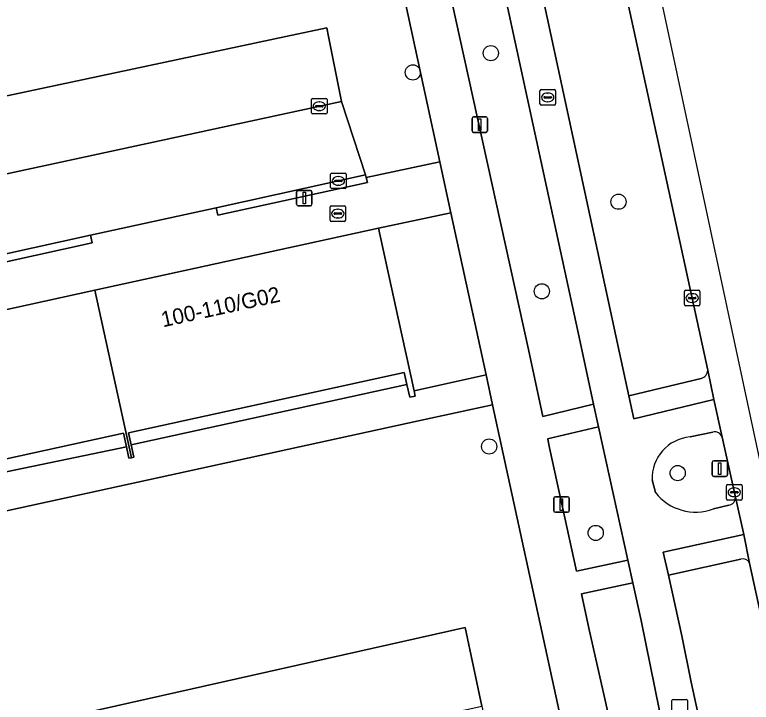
# Model space of a CAD drawing. Extents: x 160030 to 160839, y 385325 to 386450.
# Drawn here: x 160710.58 to 160758.06, y 385707.05 to 385751.4 of the extents above; entities that cross this region are included whole.
import ezdxf

# ---------------------------------------------------------------- set-up
doc = ezdxf.new("R2010")
doc.units = 0
for name, color, linetype in [('IMGEO_Berm_groen', 7, 'Continuous'), ('IMGEO_Boom', 7, 'Continuous'), ('IMGEO_Brandkraan', 7, 'Continuous'), ('IMGEO_Fietspad_gesloten', 7, 'Continuous'), ('IMGEO_Groenvoorziening', 7, 'Continuous'), ('IMGEO_Kolk', 7, 'Continuous'), ('IMGEO_Lichtmast', 7, 'Continuous'), ('IMGEO_Pand', 7, 'Continuous'), ('IMGEO_Pand_nummerreeks', 7, 'Continuous'), ('IMGEO_Parkeervlak_open', 7, 'Continuous'), ('IMGEO_Rijbaan_lokaal_gesloten', 7, 'Continuous'), ('IMGEO_Rijbaan_lokaal_open', 7, 'Continuous'), ('IMGEO_Rioolput', 7, 'Continuous'), ('IMGEO_Verkeerseiland_groen', 7, 'Continuous'), ('IMGEO_Voetpad_open', 7, 'Continuous')]:
    doc.layers.add(name, color=color, linetype=linetype)

msp = doc.modelspace()

# ---------------------------------------------------------------- linework, layer by layer
at = {"layer": 'IMGEO_Berm_groen'}
for points in [[(160747.947, 385762.069), (160746.119, 385770.534), (160744.067, 385770.12), (160743.54, 385772.47), (160740.465, 385771.775), (160749.555, 385729.594), (160750.169, 385726.821), (160754.829, 385727.933)], [(160755.258, 385728.471), (160747.947, 385762.069)], [(160757.393, 385716.283), (160752.714, 385715.259), (160753.59, 385711.343), (160754.19, 385708.351), (160769.982, 385635.685), (160770.584, 385632.759), (160775.03, 385612.19), (160775.044, 385612.131), (160780.375, 385613.325), (160779.653, 385616.692), (160757.948, 385716.034)]]:
    msp.add_lwpolyline(points, dxfattribs=at)
for points in [[(160738.146, 385771.263), (160734.764, 385770.469), (160734.938, 385769.668), (160739.258, 385750), (160743.693, 385729.807), (160744.621, 385725.495), (160747.898, 385726.284), (160747.021, 385730.295)], [(160748.22, 385724.812), (160744.933, 385724.043), (160744.936, 385724.029), (160745.057, 385723.467), (160746.787, 385715.509), (160750.096, 385716.226)], [(160752.149, 385706.509), (160750.95, 385712.317), (160750.418, 385714.749), (160747.106, 385714.042), (160747.585, 385711.838), (160748.912, 385705.94), (160756.742, 385670.124), (160764.406, 385634.512), (160767.671, 385635.207)]]:
    msp.add_lwpolyline(points, close=True, dxfattribs=at)
for centre, radius, start, end in [((160754.623, 385728.537), 0.638, 288.8171, 354.0454), ((160757.517, 385715.817), 0.482, 26.7093, 104.964)]:
    msp.add_arc(centre, radius, start, end, dxfattribs=at)
at = {"layer": 'IMGEO_Boom'}
for centre in [(160741.271, 385748.918), (160736.245, 385747.676), (160749.502, 385739.337), (160744.561, 385733.559), (160741.159, 385723.551), (160753.315, 385721.835), (160748.031, 385717.976)]:
    msp.add_circle(centre, 0.489, dxfattribs=at)
at = {"layer": 'IMGEO_Brandkraan'}
for p, q in [((160730.983, 385739.071), (160731.835, 385739.071)), ((160730.908, 385738.145), (160730.908, 385738.997)), ((160731.167, 385738.565), (160731.167, 385738.577)), ((160731.21, 385738.614), (160731.608, 385738.614)), ((160731.396, 385738.851), (160731.421, 385738.851)), ((160731.651, 385738.577), (160731.651, 385738.565)), ((160731.909, 385738.997), (160731.909, 385738.145)), ((160731.835, 385738.071), (160730.983, 385738.071)), ((160731.605, 385738.528), (160731.207, 385738.528)), ((160731.419, 385738.291), (160731.394, 385738.291))]:
    msp.add_line(p, q, dxfattribs=at)
for points in [[(160730.983, 385739.071), (160731.835, 385739.071)], [(160730.908, 385738.145), (160730.908, 385738.997)], [(160731.909, 385738.997), (160731.909, 385738.145)], [(160731.835, 385738.071), (160730.983, 385738.071)]]:
    msp.add_lwpolyline(points, dxfattribs=at)
for centre, radius, start, end in [((160730.985, 385738.995), 0.0765, 91.552, 178.448), ((160730.985, 385738.995), 0.0765, 91.552, 178.448), ((160731.833, 385738.995), 0.0765, 1.552, 88.448), ((160731.833, 385738.995), 0.0765, 1.552, 88.448), ((160731.207, 385738.574), 0.0403, 85.8775, 175.7526), ((160731.204, 385738.564), 0.0366, 178.938, 274.7102), ((160731.608, 385738.571), 0.043, 264.8664, 352.4533), ((160731.612, 385738.576), 0.0386, 1.7309, 96.639), ((160730.985, 385738.147), 0.0765, 181.552, 268.448), ((160730.985, 385738.147), 0.0765, 181.552, 268.448), ((160731.833, 385738.147), 0.0765, 271.552, 358.448), ((160731.833, 385738.147), 0.0765, 271.552, 358.448)]:
    msp.add_arc(centre, radius, start, end, dxfattribs=at)
for centre, major_axis, ratio, start_param, end_param in [((160731.395, 385738.571), (-0.387, 0.002), 0.722429, 4.712389, 7.853982), ((160731.42, 385738.571), (-0.39, 0.002), 0.717154, 1.570796, 4.712389)]:
    msp.add_ellipse(centre, major_axis=major_axis, ratio=ratio, start_param=start_param, end_param=end_param, dxfattribs=at)
at = {"layer": 'IMGEO_Fietspad_gesloten'}
for points in [[(160711.523, 385893.072), (160711.762, 385892.886), (160712.21, 385890.745), (160713.195, 385886.037), (160715.959, 385873.727), (160716.578, 385870.911), (160726.572, 385824.787), (160727.022, 385822.71), (160737.467, 385774.506), (160737.703, 385773.345), (160737.832, 385772.714), (160738.146, 385771.263), (160747.021, 385730.295), (160747.898, 385726.284), (160748.22, 385724.812), (160750.096, 385716.226), (160750.418, 385714.749), (160750.95, 385712.317), (160752.149, 385706.509)], [(160756.178, 385724.159), (160755.643, 385726.589), (160750.48, 385725.338), (160750.169, 385726.821), (160749.555, 385729.594), (160740.465, 385771.775), (160740.157, 385773.205), (160740.003, 385773.856), (160739.74, 385774.967), (160729.312, 385823.237), (160728.861, 385825.326), (160717.895, 385876.09), (160715.644, 385886.566), (160714.398, 385892.359)], [(160754.112, 385724.167), (160755.575, 385724.475)], [(160751.876, 385720.583), (160751.67, 385721.391)], [(160770.584, 385632.759), (160769.982, 385635.685), (160754.19, 385708.351), (160753.59, 385711.343), (160752.714, 385715.259), (160752.378, 385716.73), (160757.574, 385717.881), (160757.03, 385720.289)], [(160756.612, 385719.757), (160755.626, 385719.532)]]:
    msp.add_lwpolyline(points, dxfattribs=at)
for centre, radius, start, end in [((160755.704, 385723.987), 0.504, 19.8996, 104.7872), ((160754.342, 385721.503), 2.674, 94.931, 182.3939), ((160754.464, 385722.6), 3.281, 217.9388, 290.7484), ((160756.529, 385720.252), 0.502, 279.4952, 4.1904)]:
    msp.add_arc(centre, radius, start, end, dxfattribs=at)
at = {"layer": 'IMGEO_Groenvoorziening'}
for points in [[(160728.062, 385750), (160730.705, 385750.562), (160730.817, 385750), (160731.652, 385745.804), (160733.2, 385741.066), (160733.243, 385740.892), (160737.979, 385741.913), (160732.939, 385765.276), (160712.724, 385760.915), (160674.065, 385752.406), (160674.586, 385750), (160678.026, 385734.12), (160686.598, 385736.065)], [(160688.13, 385739.194), (160687.537, 385741.382), (160728.062, 385750)], [(160692.533, 385701.29), (160739.614, 385711.868), (160740.697, 385706.808), (160741.718, 385702.039), (160741.772, 385701.797), (160746.478, 385702.821), (160741.383, 385726.239), (160736.6, 385725.195), (160682.511, 385713.385), (160686.606, 385695.006), (160692.066, 385696.105)]]:
    msp.add_lwpolyline(points, dxfattribs=at)
msp.add_lwpolyline([(160738.688, 385738.629), (160734.024, 385737.623), (160735.295, 385731.826), (160736.32, 385727.15), (160740.965, 385728.164)], close=True, dxfattribs=at)
at = {"layer": 'IMGEO_Kolk'}
for p, q in [((160729.71, 385745.07), (160729.71, 385745.922)), ((160729.785, 385745.996), (160730.637, 385745.996)), ((160730.198, 385745.776), (160730.223, 385745.776)), ((160730.711, 385745.922), (160730.711, 385745.07)), ((160729.969, 385745.49), (160729.969, 385745.502)), ((160730.407, 385745.453), (160730.009, 385745.453)), ((160730.012, 385745.539), (160730.41, 385745.539)), ((160730.221, 385745.216), (160730.196, 385745.216)), ((160730.453, 385745.502), (160730.453, 385745.49)), ((160730.637, 385744.996), (160729.785, 385744.996)), ((160730.945, 385740.255), (160730.945, 385741.107)), ((160731.02, 385741.181), (160731.872, 385741.181)), ((160731.433, 385740.961), (160731.458, 385740.961)), ((160731.946, 385741.107), (160731.946, 385740.255)), ((160731.204, 385740.675), (160731.204, 385740.687)), ((160731.642, 385740.638), (160731.244, 385740.638)), ((160731.247, 385740.724), (160731.645, 385740.724)), ((160731.688, 385740.687), (160731.688, 385740.675)), ((160731.872, 385740.181), (160731.02, 385740.181)), ((160731.456, 385740.401), (160731.431, 385740.401)), ((160753.744, 385732.7), (160753.744, 385733.552)), ((160753.819, 385733.626), (160754.671, 385733.626)), ((160754.232, 385733.406), (160754.257, 385733.406)), ((160754.745, 385733.552), (160754.745, 385732.7)), ((160754.003, 385733.12), (160754.003, 385733.132)), ((160754.441, 385733.083), (160754.043, 385733.083)), ((160754.046, 385733.169), (160754.444, 385733.169)), ((160754.255, 385732.846), (160754.23, 385732.846)), ((160754.487, 385733.132), (160754.487, 385733.12)), ((160754.671, 385732.626), (160753.819, 385732.626)), ((160756.461, 385720.171), (160756.461, 385721.023)), ((160756.536, 385721.097), (160757.388, 385721.097)), ((160757.462, 385721.023), (160757.462, 385720.171)), ((160756.72, 385720.591), (160756.72, 385720.603)), ((160757.158, 385720.554), (160756.76, 385720.554)), ((160756.763, 385720.64), (160757.161, 385720.64)), ((160756.949, 385720.877), (160756.974, 385720.877)), ((160757.204, 385720.603), (160757.204, 385720.591)), ((160757.388, 385720.097), (160756.536, 385720.097)), ((160756.972, 385720.317), (160756.947, 385720.317))]:
    msp.add_line(p, q, dxfattribs=at)
for points in [[(160729.71, 385745.07), (160729.71, 385745.922)], [(160729.785, 385745.996), (160730.637, 385745.996)], [(160730.711, 385745.922), (160730.711, 385745.07)], [(160730.637, 385744.996), (160729.785, 385744.996)], [(160730.945, 385740.255), (160730.945, 385741.107)], [(160731.02, 385741.181), (160731.872, 385741.181)], [(160731.946, 385741.107), (160731.946, 385740.255)], [(160731.872, 385740.181), (160731.02, 385740.181)], [(160753.744, 385732.7), (160753.744, 385733.552)], [(160753.819, 385733.626), (160754.671, 385733.626)], [(160754.745, 385733.552), (160754.745, 385732.7)], [(160754.671, 385732.626), (160753.819, 385732.626)], [(160756.461, 385720.171), (160756.461, 385721.023)], [(160756.536, 385721.097), (160757.388, 385721.097)], [(160757.462, 385721.023), (160757.462, 385720.171)], [(160757.388, 385720.097), (160756.536, 385720.097)]]:
    msp.add_lwpolyline(points, dxfattribs=at)
for centre, radius, start, end in [((160729.787, 385745.92), 0.0765, 91.552, 178.448), ((160729.787, 385745.92), 0.0765, 91.552, 178.448), ((160730.635, 385745.92), 0.0765, 1.552, 88.448), ((160730.635, 385745.92), 0.0765, 1.552, 88.448), ((160730.009, 385745.499), 0.0403, 85.8775, 175.7526), ((160730.006, 385745.489), 0.0366, 178.938, 274.7102), ((160730.41, 385745.496), 0.043, 264.8664, 352.4533), ((160730.414, 385745.501), 0.0386, 1.7309, 96.639), ((160729.787, 385745.072), 0.0765, 181.552, 268.448), ((160729.787, 385745.072), 0.0765, 181.552, 268.448), ((160730.635, 385745.072), 0.0765, 271.552, 358.448), ((160730.635, 385745.072), 0.0765, 271.552, 358.448), ((160731.022, 385741.105), 0.0765, 91.552, 178.448), ((160731.022, 385741.105), 0.0765, 91.552, 178.448), ((160731.87, 385741.105), 0.0765, 1.552, 88.448), ((160731.87, 385741.105), 0.0765, 1.552, 88.448), ((160731.244, 385740.684), 0.0403, 85.8775, 175.7526), ((160731.241, 385740.674), 0.0366, 178.938, 274.7102), ((160731.645, 385740.681), 0.043, 264.8664, 352.4533), ((160731.649, 385740.686), 0.0386, 1.7309, 96.639), ((160731.022, 385740.257), 0.0765, 181.552, 268.448), ((160731.022, 385740.257), 0.0765, 181.552, 268.448), ((160731.87, 385740.257), 0.0765, 271.552, 358.448), ((160731.87, 385740.257), 0.0765, 271.552, 358.448), ((160753.821, 385733.55), 0.0765, 91.552, 178.448), ((160753.821, 385733.55), 0.0765, 91.552, 178.448), ((160754.669, 385733.55), 0.0765, 1.552, 88.448), ((160754.669, 385733.55), 0.0765, 1.552, 88.448), ((160754.043, 385733.129), 0.0403, 85.8775, 175.7526), ((160754.04, 385733.119), 0.0366, 178.938, 274.7102), ((160754.444, 385733.126), 0.043, 264.8664, 352.4533), ((160754.448, 385733.131), 0.0386, 1.7309, 96.639), ((160753.821, 385732.702), 0.0765, 181.552, 268.448), ((160753.821, 385732.702), 0.0765, 181.552, 268.448), ((160754.669, 385732.702), 0.0765, 271.552, 358.448), ((160754.669, 385732.702), 0.0765, 271.552, 358.448), ((160756.538, 385721.021), 0.0765, 91.552, 178.448), ((160756.538, 385721.021), 0.0765, 91.552, 178.448), ((160757.386, 385721.021), 0.0765, 1.552, 88.448), ((160757.386, 385721.021), 0.0765, 1.552, 88.448), ((160756.76, 385720.6), 0.0403, 85.8775, 175.7526), ((160756.757, 385720.59), 0.0366, 178.938, 274.7102), ((160757.161, 385720.597), 0.043, 264.8664, 352.4533), ((160757.165, 385720.602), 0.0386, 1.7309, 96.639), ((160756.538, 385720.173), 0.0765, 181.552, 268.448), ((160756.538, 385720.173), 0.0765, 181.552, 268.448), ((160757.386, 385720.173), 0.0765, 271.552, 358.448), ((160757.386, 385720.173), 0.0765, 271.552, 358.448)]:
    msp.add_arc(centre, radius, start, end, dxfattribs=at)
for centre, major_axis, ratio, start_param, end_param in [((160730.197, 385745.496), (-0.387, 0.002), 0.722429, 4.712389, 7.853982), ((160730.222, 385745.496), (-0.39, 0.002), 0.717154, 1.570796, 4.712389), ((160731.432, 385740.681), (-0.387, 0.002), 0.722429, 4.712389, 7.853982), ((160731.457, 385740.681), (-0.39, 0.002), 0.717154, 1.570796, 4.712389), ((160754.231, 385733.126), (-0.387, 0.002), 0.722429, 4.712389, 7.853982), ((160754.256, 385733.126), (-0.39, 0.002), 0.717154, 1.570796, 4.712389), ((160756.948, 385720.597), (-0.387, 0.002), 0.722429, 4.712389, 7.853982), ((160756.973, 385720.597), (-0.39, 0.002), 0.717154, 1.570796, 4.712389)]:
    msp.add_ellipse(centre, major_axis=major_axis, ratio=ratio, start_param=start_param, end_param=end_param, dxfattribs=at)
at = {"layer": 'IMGEO_Lichtmast'}
for p, q in [((160740.058, 385743.91), (160740.058, 385744.71)), ((160740.058, 385744.71), (160740.058, 385743.91)), ((160740.158, 385744.81), (160740.948, 385744.81)), ((160740.948, 385744.81), (160740.158, 385744.81)), ((160741.048, 385744.71), (160741.048, 385743.91)), ((160741.048, 385743.91), (160741.048, 385744.71)), ((160740.948, 385743.81), (160740.158, 385743.81)), ((160740.158, 385743.81), (160740.948, 385743.81)), ((160728.747, 385739.169), (160728.747, 385739.969)), ((160728.747, 385739.969), (160728.747, 385739.169)), ((160728.847, 385740.069), (160729.637, 385740.069)), ((160729.637, 385740.069), (160728.847, 385740.069)), ((160729.737, 385739.969), (160729.737, 385739.169)), ((160729.737, 385739.169), (160729.737, 385739.969)), ((160729.637, 385739.069), (160728.847, 385739.069)), ((160728.847, 385739.069), (160729.637, 385739.069)), ((160755.535, 385721.723), (160755.535, 385722.523)), ((160755.535, 385722.523), (160755.535, 385721.723)), ((160755.635, 385722.623), (160756.425, 385722.623)), ((160756.425, 385722.623), (160755.635, 385722.623)), ((160756.525, 385722.523), (160756.525, 385721.723)), ((160756.525, 385721.723), (160756.525, 385722.523)), ((160756.425, 385721.623), (160755.635, 385721.623)), ((160755.635, 385721.623), (160756.425, 385721.623)), ((160745.328, 385719.407), (160745.328, 385720.207)), ((160745.328, 385720.207), (160745.328, 385719.407)), ((160745.428, 385720.307), (160746.218, 385720.307)), ((160746.218, 385720.307), (160745.428, 385720.307)), ((160746.318, 385720.207), (160746.318, 385719.407)), ((160746.318, 385719.407), (160746.318, 385720.207)), ((160746.218, 385719.307), (160745.428, 385719.307)), ((160745.428, 385719.307), (160746.218, 385719.307))]:
    msp.add_line(p, q, dxfattribs=at)
for points in [[(160740.478, 385744.685), (160740.628, 385744.685), (160740.628, 385743.935), (160740.478, 385743.935), (160740.478, 385744.685)], [(160729.167, 385739.944), (160729.317, 385739.944), (160729.317, 385739.194), (160729.167, 385739.194), (160729.167, 385739.944)], [(160755.955, 385722.498), (160756.105, 385722.498), (160756.105, 385721.748), (160755.955, 385721.748), (160755.955, 385722.498)], [(160745.748, 385720.182), (160745.898, 385720.182), (160745.898, 385719.432), (160745.748, 385719.432), (160745.748, 385720.182)]]:
    msp.add_lwpolyline(points, dxfattribs=at)
for centre, start, end in [((160740.158, 385744.71), 90, 180), ((160740.158, 385744.71), 90, 180), ((160740.948, 385744.71), 0, 90), ((160740.948, 385744.71), 360, 90), ((160740.158, 385743.91), 180, 270), ((160740.158, 385743.91), 180, 270), ((160740.948, 385743.91), 270, 0), ((160740.948, 385743.91), 270, 0), ((160728.847, 385739.969), 90, 180), ((160728.847, 385739.969), 90, 180), ((160729.637, 385739.969), 0, 90), ((160729.637, 385739.969), 360, 90), ((160728.847, 385739.169), 180, 270), ((160728.847, 385739.169), 180, 270), ((160729.637, 385739.169), 270, 0), ((160729.637, 385739.169), 270, 0), ((160755.635, 385722.523), 90, 180), ((160755.635, 385722.523), 90, 180), ((160756.425, 385722.523), 0, 90), ((160756.425, 385722.523), 360, 90), ((160755.635, 385721.723), 180, 270), ((160755.635, 385721.723), 180, 270), ((160756.425, 385721.723), 270, 0), ((160756.425, 385721.723), 270, 0), ((160745.428, 385720.207), 90, 180), ((160745.428, 385720.207), 90, 180), ((160746.218, 385720.207), 0, 90), ((160746.218, 385720.207), 360, 90), ((160745.428, 385719.407), 180, 270), ((160745.428, 385719.407), 180, 270), ((160746.218, 385719.407), 270, 0), ((160746.218, 385719.407), 270, 0)]:
    msp.add_arc(centre, 0.1, start, end, dxfattribs=at)
at = {"layer": 'IMGEO_Pand'}
for points in [[(160735.691, 385728.331), (160735.862, 385727.554), (160736.044, 385726.724), (160736.397, 385726.801), (160736.32, 385727.15), (160735.295, 385731.826), (160734.024, 385737.623), (160715.735, 385733.629), (160718.103, 385722.828), (160718.262, 385722.863), (160718.089, 385723.65), (160717.917, 385724.435)], [(160697.845, 385729.707), (160700.225, 385718.852), (160700.408, 385718.892), (160700.194, 385719.866), (160700.042, 385720.561), (160717.589, 385724.408), (160717.78, 385723.538), (160717.943, 385722.793), (160718.103, 385722.828), (160715.735, 385733.629)]]:
    msp.add_lwpolyline(points, close=True, dxfattribs=at)
at = {"layer": 'IMGEO_Parkeervlak_open'}
for points in [[(160686.598, 385736.065), (160731.652, 385745.804), (160730.817, 385750), (160730.705, 385750.562), (160728.062, 385750), (160687.537, 385741.382), (160688.13, 385739.194)], [(160692.066, 385696.105), (160740.697, 385706.808), (160739.614, 385711.868), (160692.533, 385701.29), (160693.191, 385697.833)]]:
    msp.add_lwpolyline(points, dxfattribs=at)
at = {"layer": 'IMGEO_Rijbaan_lokaal_gesloten'}
for points in [[(160715.986, 385920.097), (160713.676, 385919.621), (160714.776, 385914.46), (160714.83, 385914.203), (160715.338, 385911.82), (160720.599, 385887.763), (160730.488, 385842.519), (160733.986, 385826.399), (160734.427, 385824.346), (160741.784, 385790.368), (160741.813, 385790.236), (160746.119, 385770.534), (160747.947, 385762.069), (160755.258, 385728.471), (160755.643, 385726.589), (160756.178, 385724.159), (160757.03, 385720.289), (160757.574, 385717.881), (160757.948, 385716.034), (160779.653, 385616.692)], [(160828.615, 385333.052), (160838.712, 385333.406), (160836.967, 385359.152), (160829.424, 385398.876), (160802.685, 385519.246), (160786.986, 385589.919), (160783.981, 385603.977), (160774.456, 385648.538), (160734.272, 385836.538), (160732.663, 385844.066), (160719.827, 385902.586), (160715.986, 385920.097)]]:
    msp.add_lwpolyline(points, dxfattribs=at)
at = {"layer": 'IMGEO_Rijbaan_lokaal_open'}
msp.add_lwpolyline([(160723.574, 385738.95), (160733.2, 385741.066), (160731.652, 385745.804), (160686.598, 385736.065), (160678.026, 385734.12), (160679.113, 385729.182), (160688.373, 385731.216), (160697.595, 385733.243), (160706.015, 385735.093), (160715.473, 385737.171)], close=True, dxfattribs=at)
at = {"layer": 'IMGEO_Rioolput'}
for p, q in [((160744.438, 385745.642), (160744.438, 385746.494)), ((160744.513, 385746.568), (160745.365, 385746.568)), ((160744.926, 385746.348), (160744.951, 385746.348)), ((160745.439, 385746.494), (160745.439, 385745.642)), ((160744.697, 385746.062), (160744.697, 385746.074)), ((160745.135, 385746.025), (160744.737, 385746.025)), ((160744.74, 385746.111), (160745.138, 385746.111)), ((160744.949, 385745.788), (160744.924, 385745.788)), ((160745.181, 385746.074), (160745.181, 385746.062)), ((160745.365, 385745.568), (160744.513, 385745.568)), ((160753.013, 385707.239), (160753.865, 385707.239)), ((160752.938, 385706.313), (160752.938, 385707.165)), ((160753.939, 385707.165), (160753.939, 385706.313))]:
    msp.add_line(p, q, dxfattribs=at)
for points in [[(160744.438, 385745.642), (160744.438, 385746.494)], [(160744.513, 385746.568), (160745.365, 385746.568)], [(160745.439, 385746.494), (160745.439, 385745.642)], [(160745.365, 385745.568), (160744.513, 385745.568)], [(160753.013, 385707.239), (160753.865, 385707.239)], [(160752.938, 385706.313), (160752.938, 385707.165)], [(160753.939, 385707.165), (160753.939, 385706.313)]]:
    msp.add_lwpolyline(points, dxfattribs=at)
for centre, radius, start, end in [((160744.515, 385746.492), 0.0765, 91.552, 178.448), ((160744.515, 385746.492), 0.0765, 91.552, 178.448), ((160745.363, 385746.492), 0.0765, 1.552, 88.448), ((160745.363, 385746.492), 0.0765, 1.552, 88.448), ((160744.737, 385746.071), 0.0403, 85.8775, 175.7526), ((160744.734, 385746.061), 0.0366, 178.938, 274.7102), ((160745.138, 385746.068), 0.043, 264.8664, 352.4533), ((160745.142, 385746.073), 0.0386, 1.7309, 96.639), ((160744.515, 385745.644), 0.0765, 181.552, 268.448), ((160744.515, 385745.644), 0.0765, 181.552, 268.448), ((160745.363, 385745.644), 0.0765, 271.552, 358.448), ((160745.363, 385745.644), 0.0765, 271.552, 358.448), ((160753.015, 385707.163), 0.0765, 91.552, 178.448), ((160753.015, 385707.163), 0.0765, 91.552, 178.448), ((160753.863, 385707.163), 0.0765, 1.552, 88.448), ((160753.863, 385707.163), 0.0765, 1.552, 88.448)]:
    msp.add_arc(centre, radius, start, end, dxfattribs=at)
for centre, major_axis, ratio, start_param, end_param in [((160744.925, 385746.068), (-0.387, 0.002), 0.722429, 4.712389, 7.853982), ((160744.95, 385746.068), (-0.39, 0.002), 0.717154, 1.570796, 4.712389)]:
    msp.add_ellipse(centre, major_axis=major_axis, ratio=ratio, start_param=start_param, end_param=end_param, dxfattribs=at)
at = {"layer": 'IMGEO_Verkeerseiland_groen'}
for points in [[(160755.575, 385724.475), (160754.112, 385724.167)], [(160757.03, 385720.289), (160756.178, 385724.159)], [(160751.67, 385721.391), (160751.876, 385720.583)], [(160755.626, 385719.532), (160756.612, 385719.757)]]:
    msp.add_lwpolyline(points, dxfattribs=at)
for centre, radius, start, end in [((160755.704, 385723.987), 0.504, 19.8996, 104.7872), ((160754.342, 385721.503), 2.674, 94.931, 182.3939), ((160754.464, 385722.6), 3.281, 217.9388, 290.7484), ((160756.529, 385720.252), 0.502, 279.4952, 4.1904)]:
    msp.add_arc(centre, radius, start, end, dxfattribs=at)
at = {"layer": 'IMGEO_Voetpad_open'}
for points in [[(160717.705, 385834.896), (160720.027, 385824.103), (160721.721, 385816.766), (160724.047, 385806.305), (160724.458, 385804.347), (160726.856, 385793.922), (160729.622, 385780.885), (160730.313, 385777.627), (160732.524, 385767.202), (160732.939, 385765.276), (160737.979, 385741.913), (160738.688, 385738.629), (160740.965, 385728.164), (160741.383, 385726.239), (160746.478, 385702.821)], [(160748.912, 385705.94), (160747.585, 385711.838), (160747.106, 385714.042), (160750.418, 385714.749), (160750.096, 385716.226), (160746.787, 385715.509), (160745.057, 385723.467), (160744.936, 385724.029), (160744.933, 385724.043), (160748.22, 385724.812), (160747.898, 385726.284), (160744.621, 385725.495), (160743.693, 385729.807), (160739.258, 385750), (160734.938, 385769.668), (160734.764, 385770.469), (160738.146, 385771.263), (160737.832, 385772.714), (160737.703, 385773.345), (160734.304, 385772.59), (160734.032, 385773.845), (160728.615, 385798.822)], [(160754.829, 385727.933), (160750.169, 385726.821), (160750.48, 385725.338), (160755.643, 385726.589), (160755.258, 385728.471)], [(160757.948, 385716.034), (160757.574, 385717.881), (160752.378, 385716.73), (160752.714, 385715.259), (160757.393, 385716.283)]]:
    msp.add_lwpolyline(points, dxfattribs=at)
for points in [[(160734.024, 385737.623), (160738.688, 385738.629), (160737.979, 385741.913), (160733.243, 385740.892), (160733.32, 385740.581), (160723.683, 385738.463), (160723.574, 385738.95), (160715.473, 385737.171), (160715.582, 385736.684), (160706.124, 385734.606), (160706.015, 385735.093), (160697.595, 385733.243), (160697.705, 385732.756), (160688.483, 385730.729), (160688.373, 385731.216), (160679.113, 385729.182), (160679.807, 385725.753), (160697.845, 385729.707), (160715.735, 385733.629)], [(160733.32, 385740.581), (160733.243, 385740.892), (160733.2, 385741.066), (160723.574, 385738.95), (160723.683, 385738.463)], [(160706.015, 385735.093), (160706.124, 385734.606), (160715.582, 385736.684), (160715.473, 385737.171)], [(160736.6, 385725.195), (160741.383, 385726.239), (160740.965, 385728.164), (160736.32, 385727.15), (160736.397, 385726.801), (160736.044, 385726.724), (160735.862, 385727.554), (160718.089, 385723.65), (160718.262, 385722.863), (160718.103, 385722.828), (160717.943, 385722.793), (160717.78, 385723.538), (160700.194, 385719.866), (160700.408, 385718.892), (160700.225, 385718.852), (160700.041, 385718.812), (160699.847, 385719.699), (160682.311, 385715.982), (160682.523, 385715.018), (160682.177, 385714.942), (160682.511, 385713.385)], [(160735.862, 385727.554), (160735.691, 385728.331), (160717.917, 385724.435), (160718.089, 385723.65)], [(160717.78, 385723.538), (160717.589, 385724.408), (160700.042, 385720.561), (160700.194, 385719.866)]]:
    msp.add_lwpolyline(points, close=True, dxfattribs=at)
for centre, radius, start, end in [((160754.623, 385728.537), 0.638, 288.8171, 354.0454), ((160757.517, 385715.817), 0.482, 26.7093, 104.964)]:
    msp.add_arc(centre, radius, start, end, dxfattribs=at)

# ---------------------------------------------------------------- texts
at = {"layer": 'IMGEO_Pand_nummerreeks'}
msp.add_text('100-110/G02', height=1, rotation=12.365, dxfattribs=at).set_placement((160720.137, 385731.236))

doc.saveas('drawing.dxf')
